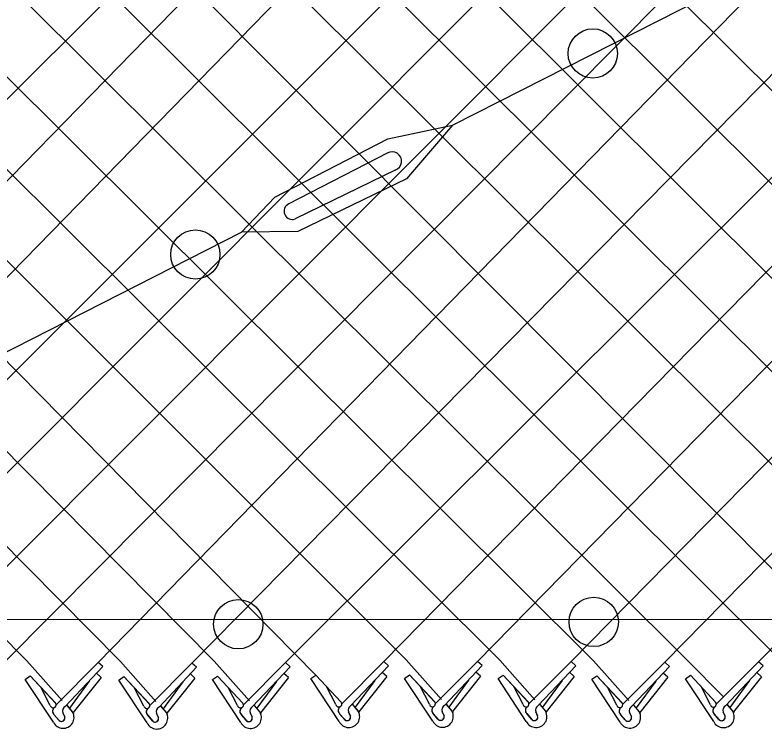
# Model space of a CAD drawing. Extents: x 0 to 2.85, y -0.1 to 1.83.
# Drawn here: x 1.5554 to 1.6198, y 0.8085 to 0.87 of the extents above; entities that cross this region are included whole.
import ezdxf

# ---------------------------------------------------------------- set-up
doc = ezdxf.new("R2010")
doc.units = 0
doc.layers.add('sb_Chainlink Fence', color=7, linetype='Continuous')
doc.layers.add('sb_Existing Structural Steel', color=7, linetype='Continuous')

msp = doc.modelspace()

# ---------------------------------------------------------------- linework, layer by layer
at = {"layer": 'sb_Chainlink Fence'}
for p, q in [((1.4861324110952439, 0.9248452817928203), (1.5970920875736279, 0.8144749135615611)), ((1.494186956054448, 0.9248517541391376), (1.6051545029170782, 0.8144153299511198)), ((1.5061392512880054, 0.8142500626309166), (1.6170749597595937, 0.9249653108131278)), ((1.538365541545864, 0.814224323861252), (1.6481161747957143, 0.9241464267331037)), ((1.5464436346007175, 0.8142720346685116), (1.656060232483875, 0.9241931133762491)), ((1.5544971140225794, 0.8142924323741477), (1.6637981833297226, 0.9244701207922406)), ((1.472526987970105, 0.9234431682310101), (1.581286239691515, 0.8131882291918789)), ((1.5303126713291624, 0.8142186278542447), (1.6401511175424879, 0.9240655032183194)), ((1.4644741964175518, 0.9234071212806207), (1.5725265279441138, 0.8143880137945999)), ((1.512007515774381, 0.9232555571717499), (1.621264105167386, 0.8144657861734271)), ((1.5141935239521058, 0.8142334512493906), (1.6203613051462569, 0.9228967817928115)), ((1.5222559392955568, 0.8141738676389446), (1.6284155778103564, 0.922913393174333)), ((1.5625513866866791, 0.8142758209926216), (1.668670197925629, 0.9228967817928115)), ((1.5706138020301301, 0.8142162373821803), (1.6776117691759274, 0.9227967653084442)), ((1.58712834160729, 0.8143441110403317), (1.6933155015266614, 0.9225855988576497)), ((1.5951818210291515, 0.8143645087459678), (1.7013683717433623, 0.9225799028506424)), ((1.6032360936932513, 0.8143478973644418), (1.709446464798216, 0.9225321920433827)), ((1.6112985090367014, 0.8142883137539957), (1.7174999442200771, 0.9225117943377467)), ((1.6193552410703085, 0.8143330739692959), (1.7255542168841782, 0.9225284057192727)), ((1.4582404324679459, 0.9215981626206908), (1.5644697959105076, 0.8143432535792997)), ((1.48196233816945, 0.9215324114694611), (1.5890378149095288, 0.8144915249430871)), ((1.5460691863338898, 0.9215535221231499), (1.653411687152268, 0.8144716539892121)), ((1.5541311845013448, 0.9216548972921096), (1.6614684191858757, 0.8145164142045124)), ((1.562188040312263, 0.9216519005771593), (1.6695212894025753, 0.8145221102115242)), ((1.4501784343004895, 0.9214967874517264), (1.5564073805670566, 0.8144028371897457)), ((1.5057737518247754, 0.9214465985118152), (1.613211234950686, 0.81446009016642)), ((1.5218833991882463, 0.9214796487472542), (1.629543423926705, 0.8132445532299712)), ((1.529961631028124, 0.9214738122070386), (1.6372949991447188, 0.8145478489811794)), ((1.5380151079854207, 0.921495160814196), (1.6453492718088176, 0.8145312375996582)), ((1.5786705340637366, 0.8142609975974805), (1.6815858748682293, 0.9169270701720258)), ((1.5564073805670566, 0.8144028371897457), (1.5594427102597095, 0.8109851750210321)), ((1.5589240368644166, 0.8106330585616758), (1.5625513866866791, 0.8142758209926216)), ((1.5597217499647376, 0.8104905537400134), (1.5629471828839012, 0.8139171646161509)), ((1.5629471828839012, 0.8139171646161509), (1.5625513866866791, 0.8142758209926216)), ((1.5644697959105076, 0.8143432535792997), (1.5675051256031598, 0.8109255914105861)), ((1.5669864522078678, 0.8105734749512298), (1.5706138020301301, 0.8142162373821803)), ((1.5710095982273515, 0.8138575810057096), (1.5706138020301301, 0.8142162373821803)), ((1.5725265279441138, 0.8143880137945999), (1.5755618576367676, 0.8109703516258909)), ((1.5750431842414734, 0.81061823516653), (1.5786705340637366, 0.8142609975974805)), ((1.5758408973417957, 0.8104757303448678), (1.5790663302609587, 0.8139023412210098)), ((1.5790663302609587, 0.8139023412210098), (1.5786705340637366, 0.8142609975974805)), ((1.5835009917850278, 0.8107013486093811), (1.58712834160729, 0.8143441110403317)), ((1.5842987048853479, 0.8105588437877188), (1.5875241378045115, 0.813985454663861)), ((1.5875241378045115, 0.813985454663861), (1.58712834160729, 0.8143441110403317)), ((1.5890378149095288, 0.8144915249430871), (1.5920731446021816, 0.8110738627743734)), ((1.591554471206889, 0.8107217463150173), (1.5951818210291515, 0.8143645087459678)), ((1.59235218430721, 0.8105792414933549), (1.5955776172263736, 0.8140058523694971)), ((1.5955776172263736, 0.8140058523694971), (1.5951818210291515, 0.8143645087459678)), ((1.5970920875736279, 0.8144749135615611), (1.6001274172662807, 0.8110572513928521)), ((1.5996087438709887, 0.8107051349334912), (1.6032360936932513, 0.8143478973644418)), ((1.6004064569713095, 0.8105626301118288), (1.6036318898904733, 0.813989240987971)), ((1.6036318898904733, 0.813989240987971), (1.6032360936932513, 0.8143478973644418)), ((1.6051545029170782, 0.8144153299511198), (1.6081898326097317, 0.8109976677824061)), ((1.607671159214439, 0.8106455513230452), (1.6112985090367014, 0.8142883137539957)), ((1.6084688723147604, 0.8105030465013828), (1.6116943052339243, 0.8139296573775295)), ((1.6116943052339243, 0.8139296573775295), (1.6112985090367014, 0.8142883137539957)), ((1.613211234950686, 0.81446009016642), (1.6163536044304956, 0.8113238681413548)), ((1.6157278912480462, 0.81069031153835), (1.6193552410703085, 0.8143330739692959)), ((1.616525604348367, 0.8105478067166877), (1.61975103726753, 0.8139744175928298)), ((1.61975103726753, 0.8139744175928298), (1.6193552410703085, 0.8143330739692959)), ((1.5628128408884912, 0.8129911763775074), (1.5624170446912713, 0.8133498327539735)), ((1.5677841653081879, 0.8104309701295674), (1.5710095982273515, 0.8138575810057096)), ((1.5708752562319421, 0.8129315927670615), (1.5704794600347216, 0.8132902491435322)), ((1.578931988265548, 0.8129763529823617), (1.5785361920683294, 0.8133350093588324)), ((1.5873897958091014, 0.8130594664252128), (1.5869939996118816, 0.8134181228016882)), ((1.5954432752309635, 0.8130798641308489), (1.5950474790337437, 0.8134385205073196)), ((1.603497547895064, 0.8130632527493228), (1.6031017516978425, 0.8134219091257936)), ((1.6115599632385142, 0.8130036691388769), (1.6111641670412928, 0.8133623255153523)), ((1.6196166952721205, 0.8130484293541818), (1.6192208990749, 0.8134070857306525)), ((1.556263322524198, 0.8128152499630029), (1.5567092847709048, 0.8131199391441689)), ((1.5586997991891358, 0.8091263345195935), (1.556263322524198, 0.8128152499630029)), ((1.5567092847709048, 0.8131199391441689), (1.5588652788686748, 0.8107963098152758)), ((1.5567092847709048, 0.8131199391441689), (1.558879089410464, 0.8107825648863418)), ((1.561773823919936, 0.812659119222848), (1.560076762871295, 0.8103491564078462)), ((1.5628128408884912, 0.8129911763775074), (1.5604000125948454, 0.8099564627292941)), ((1.5643257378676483, 0.8127556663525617), (1.564771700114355, 0.8130603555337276)), ((1.5667622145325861, 0.8090667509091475), (1.5643257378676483, 0.8127556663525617)), ((1.564771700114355, 0.8130603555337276), (1.5669276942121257, 0.8107367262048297)), ((1.564771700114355, 0.8130603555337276), (1.566941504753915, 0.8107229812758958)), ((1.569836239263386, 0.8125995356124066), (1.568139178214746, 0.8102895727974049)), ((1.5708752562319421, 0.8129315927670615), (1.5684624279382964, 0.8098968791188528)), ((1.5723824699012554, 0.8128004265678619), (1.5728284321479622, 0.8131051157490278)), ((1.5748189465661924, 0.8091115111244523), (1.5723824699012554, 0.8128004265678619)), ((1.5728284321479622, 0.8131051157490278), (1.574984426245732, 0.81078148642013)), ((1.5728284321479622, 0.8131051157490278), (1.5749982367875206, 0.810767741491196)), ((1.577892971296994, 0.8126442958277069), (1.5761959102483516, 0.8103343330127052)), ((1.578931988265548, 0.8129763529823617), (1.5765191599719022, 0.8099416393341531)), ((1.5808402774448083, 0.8128835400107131), (1.581286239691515, 0.8131882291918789)), ((1.583276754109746, 0.8091946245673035), (1.5808402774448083, 0.8128835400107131)), ((1.581286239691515, 0.8131882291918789), (1.583442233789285, 0.8108645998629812)), ((1.581286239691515, 0.8131882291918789), (1.5834560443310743, 0.8108508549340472)), ((1.5863507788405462, 0.8127274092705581), (1.584653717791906, 0.8104174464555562)), ((1.5873897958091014, 0.8130594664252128), (1.5849769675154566, 0.8100247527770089)), ((1.5888937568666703, 0.8129039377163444), (1.5893397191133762, 0.8132086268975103)), ((1.5913302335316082, 0.8092150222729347), (1.5888937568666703, 0.8129039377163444)), ((1.5893397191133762, 0.8132086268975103), (1.591495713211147, 0.8108849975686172)), ((1.5893397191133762, 0.8132086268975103), (1.5915095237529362, 0.8108712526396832)), ((1.594404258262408, 0.8127478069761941), (1.5927071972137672, 0.8104378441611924)), ((1.5954432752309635, 0.8130798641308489), (1.5930304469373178, 0.8100451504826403)), ((1.59694802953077, 0.8128873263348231), (1.5973939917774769, 0.813192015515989)), ((1.599384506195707, 0.8091984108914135), (1.59694802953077, 0.8128873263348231)), ((1.5973939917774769, 0.813192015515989), (1.599549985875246, 0.8108683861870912)), ((1.5973939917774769, 0.813192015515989), (1.5995637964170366, 0.8108546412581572)), ((1.6024585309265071, 0.8127311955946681), (1.6007614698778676, 0.8104212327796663)), ((1.603497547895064, 0.8130632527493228), (1.6010847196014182, 0.8100285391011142)), ((1.605010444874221, 0.8128277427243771), (1.605456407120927, 0.8131324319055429)), ((1.607446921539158, 0.8091388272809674), (1.605010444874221, 0.8128277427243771)), ((1.605456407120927, 0.8131324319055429), (1.607612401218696, 0.8108088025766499)), ((1.605456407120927, 0.8131324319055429), (1.607626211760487, 0.8107950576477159)), ((1.6105209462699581, 0.812671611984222), (1.608823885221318, 0.8103616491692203)), ((1.6115599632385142, 0.8130036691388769), (1.6091471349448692, 0.8099689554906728)), ((1.6130671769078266, 0.8128725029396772), (1.6135131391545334, 0.8131771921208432)), ((1.6155036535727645, 0.8091835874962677), (1.6130671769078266, 0.8128725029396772)), ((1.6135131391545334, 0.8131771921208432), (1.615669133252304, 0.8108535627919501)), ((1.6135131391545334, 0.8131771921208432), (1.6156829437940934, 0.8108398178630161)), ((1.6185776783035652, 0.812716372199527), (1.6168806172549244, 0.8104064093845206)), ((1.6196166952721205, 0.8130484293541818), (1.6172038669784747, 0.810013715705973)), ((1.5584224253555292, 0.8105818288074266), (1.5576107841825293, 0.8121333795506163)), ((1.5664848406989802, 0.8105222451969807), (1.5656731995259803, 0.8120737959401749)), ((1.574541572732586, 0.8105670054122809), (1.5737299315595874, 0.8121185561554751)), ((1.5829993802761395, 0.8106501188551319), (1.5821877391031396, 0.812201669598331)), ((1.5910528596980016, 0.810670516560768), (1.5902412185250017, 0.8122220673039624)), ((1.599107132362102, 0.810653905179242), (1.5982954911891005, 0.8122054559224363)), ((1.607169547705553, 0.8105943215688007), (1.6063579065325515, 0.8121458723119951)), ((1.6152262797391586, 0.8106390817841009), (1.6144146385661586, 0.8121906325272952)), ((1.592487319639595, 0.810674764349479), (1.5929825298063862, 0.8100885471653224)), ((1.592493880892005, 0.8106658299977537), (1.5929850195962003, 0.8100865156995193)), ((1.5598568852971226, 0.810586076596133), (1.560352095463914, 0.8099998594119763)), ((1.5598634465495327, 0.8105771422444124), (1.560354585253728, 0.8099978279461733)), ((1.5679193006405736, 0.8105264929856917), (1.5684145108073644, 0.8099402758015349)), ((1.5679258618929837, 0.8105175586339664), (1.568417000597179, 0.8099382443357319)), ((1.5759760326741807, 0.8105712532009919), (1.5764712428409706, 0.8099850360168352)), ((1.5759825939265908, 0.8105623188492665), (1.576473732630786, 0.8099830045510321)), ((1.584250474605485, 0.8096651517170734), (1.5840869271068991, 0.8100194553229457)), ((1.5844338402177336, 0.8106543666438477), (1.5849290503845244, 0.8100681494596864)), ((1.584440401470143, 0.8106454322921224), (1.5849315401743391, 0.8100661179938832)), ((1.5849290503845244, 0.8100681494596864), (1.5849654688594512, 0.8100000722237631)), ((1.5923039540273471, 0.8096855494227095), (1.5921404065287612, 0.8100398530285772)), ((1.5921410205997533, 0.8100272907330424), (1.5923036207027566, 0.8096935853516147)), ((1.5929825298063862, 0.8100885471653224), (1.5930189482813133, 0.8100204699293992)), ((1.5930189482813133, 0.8100204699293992), (1.5930499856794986, 0.8099476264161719)), ((1.600358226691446, 0.8096689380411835), (1.600194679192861, 0.8100232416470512)), ((1.6005415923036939, 0.8106581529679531), (1.601036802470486, 0.8100719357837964)), ((1.6005481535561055, 0.8106492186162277), (1.6010392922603, 0.8100699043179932)), ((1.601036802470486, 0.8100719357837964), (1.6010732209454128, 0.8100038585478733)), ((1.6086040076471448, 0.8105985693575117), (1.609099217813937, 0.8100123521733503)), ((1.6086105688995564, 0.8105896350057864), (1.6091017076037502, 0.8100103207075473)), ((1.616660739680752, 0.8106433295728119), (1.6171559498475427, 0.8100571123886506)), ((1.616667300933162, 0.8106343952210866), (1.6171584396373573, 0.8100550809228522)), ((1.6171559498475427, 0.8100571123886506), (1.6171923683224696, 0.8099890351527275)), ((1.559151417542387, 0.8093113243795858), (1.5587473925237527, 0.8097950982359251)), ((1.5587473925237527, 0.8097950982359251), (1.5591925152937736, 0.809268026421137)), ((1.5596735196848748, 0.8095968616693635), (1.5595099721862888, 0.809951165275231)), ((1.559510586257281, 0.8099386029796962), (1.5596731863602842, 0.8096048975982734)), ((1.560352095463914, 0.8099998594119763), (1.560388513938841, 0.8099317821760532)), ((1.560388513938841, 0.8099317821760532), (1.5604195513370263, 0.8098589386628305)), ((1.5672138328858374, 0.8092517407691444), (1.5668098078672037, 0.8097355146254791)), ((1.5668098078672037, 0.8097355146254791), (1.5672549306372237, 0.8092084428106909)), ((1.5677359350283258, 0.8095372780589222), (1.5675723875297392, 0.8098915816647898)), ((1.5675730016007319, 0.8098790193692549), (1.5677356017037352, 0.8095453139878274)), ((1.5684145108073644, 0.8099402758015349), (1.5684509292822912, 0.8098721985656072)), ((1.5684509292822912, 0.8098721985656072), (1.5684819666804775, 0.8097993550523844)), ((1.5752705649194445, 0.8092965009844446), (1.5748665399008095, 0.8097802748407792)), ((1.5748665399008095, 0.8097802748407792), (1.5753116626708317, 0.8092532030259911)), ((1.5757926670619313, 0.8095820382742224), (1.5756291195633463, 0.80993634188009)), ((1.5756297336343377, 0.8099237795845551), (1.5757923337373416, 0.8095900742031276)), ((1.5764712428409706, 0.8099850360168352), (1.5765076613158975, 0.8099169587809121)), ((1.5765076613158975, 0.8099169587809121), (1.5765386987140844, 0.8098441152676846)), ((1.5837283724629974, 0.8093796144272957), (1.583324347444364, 0.8098633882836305)), ((1.583324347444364, 0.8098633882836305), (1.5837694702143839, 0.809336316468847)), ((1.5840875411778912, 0.8100068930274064), (1.5842501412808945, 0.8096731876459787)), ((1.5849654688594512, 0.8100000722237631), (1.5849965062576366, 0.8099272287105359)), ((1.5917818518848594, 0.8094000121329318), (1.591377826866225, 0.8098837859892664)), ((1.591377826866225, 0.8098837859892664), (1.5918229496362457, 0.8093567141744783)), ((1.5998361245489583, 0.8093834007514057), (1.5994320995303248, 0.8098671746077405)), ((1.5994320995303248, 0.8098671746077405), (1.5998772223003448, 0.8093401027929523)), ((1.6001952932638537, 0.8100106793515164), (1.600357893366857, 0.8096769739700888)), ((1.6010732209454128, 0.8100038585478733), (1.601104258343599, 0.8099310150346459)), ((1.6078985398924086, 0.8093238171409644), (1.6074945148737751, 0.8098075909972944)), ((1.6074945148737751, 0.8098075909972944), (1.6079396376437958, 0.809280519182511)), ((1.608420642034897, 0.8096093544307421), (1.608257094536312, 0.8099636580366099)), ((1.608257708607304, 0.8099510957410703), (1.608420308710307, 0.8096173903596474)), ((1.609099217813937, 0.8100123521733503), (1.6091356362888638, 0.8099442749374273)), ((1.6091356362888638, 0.8099442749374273), (1.6091666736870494, 0.8098714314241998)), ((1.6159552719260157, 0.8093685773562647), (1.615551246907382, 0.8098523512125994)), ((1.615551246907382, 0.8098523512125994), (1.615996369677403, 0.8093252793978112)), ((1.6164773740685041, 0.8096541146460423), (1.6163138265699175, 0.8100084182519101)), ((1.6163144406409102, 0.8099958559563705), (1.6164770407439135, 0.8096621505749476)), ((1.6171923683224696, 0.8099890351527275), (1.6172234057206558, 0.8099161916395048))]:
    msp.add_line(p, q, dxfattribs=at)
for centre, radius, start, end in [((1.5586743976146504, 0.810625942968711), 0.00025580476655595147, 189.9304409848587, 40.97853800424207), ((1.5667368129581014, 0.8105663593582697), 0.00025580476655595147, 189.9304409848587, 40.97853800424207), ((1.5747935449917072, 0.81061111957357), 0.00025580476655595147, 189.9304409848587, 40.97853800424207), ((1.5832513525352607, 0.8106942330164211), 0.00025580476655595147, 189.9304409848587, 40.97853800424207), ((1.5913048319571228, 0.8107146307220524), 0.00025580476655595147, 189.9304409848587, 40.97853800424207), ((1.5993591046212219, 0.8106980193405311), 0.00025580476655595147, 189.9304409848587, 40.97853800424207), ((1.6074215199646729, 0.8106384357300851), 0.00025580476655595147, 189.9304409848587, 40.97853800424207), ((1.61547825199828, 0.8106831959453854), 0.00025580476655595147, 189.9304409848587, 40.97853800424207), ((1.5590068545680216, 0.810078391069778), 0.0003843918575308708, 126.9947472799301, 219.79833989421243), ((1.5590173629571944, 0.8100779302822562), 0.0003909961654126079, 127.7656421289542, 226.33281459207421), ((1.5598977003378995, 0.8101104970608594), 0.00041880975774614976, 114.84216649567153, 203.51671506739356), ((1.5670692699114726, 0.8100188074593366), 0.0003843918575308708, 126.9947472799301, 219.79833989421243), ((1.5670797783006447, 0.8100183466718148), 0.0003909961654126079, 127.7656421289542, 226.33281459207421), ((1.5679601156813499, 0.810050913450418), 0.00041880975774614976, 114.84216649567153, 203.51671506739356), ((1.5751260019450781, 0.8100635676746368), 0.0003843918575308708, 126.9947472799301, 219.79833989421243), ((1.5751365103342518, 0.8100631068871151), 0.0003909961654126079, 127.7656421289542, 226.33281459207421), ((1.576016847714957, 0.8100956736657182), 0.00041880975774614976, 114.84216649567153, 203.51671506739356), ((1.5835838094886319, 0.8101466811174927), 0.0003843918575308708, 126.9947472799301, 219.79833989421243), ((1.5835943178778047, 0.8101462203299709), 0.0003909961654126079, 127.7656421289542, 226.33281459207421), ((1.5841152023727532, 0.8096093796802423), 0.0009354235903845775, 206.32021657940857, 29.22686940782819), ((1.5844746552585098, 0.8101787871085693), 0.00041880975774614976, 114.84216649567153, 203.51671506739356), ((1.5916372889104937, 0.810167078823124), 0.0003843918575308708, 126.9947472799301, 219.79833989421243), ((1.5916477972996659, 0.8101666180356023), 0.0003909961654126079, 127.7656421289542, 226.33281459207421), ((1.592168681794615, 0.8096297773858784), 0.0009354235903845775, 206.32021657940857, 29.22686940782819), ((1.592528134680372, 0.8101991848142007), 0.00041880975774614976, 114.84216649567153, 203.51671506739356), ((1.5996915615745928, 0.810150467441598), 0.0003843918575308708, 126.9947472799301, 219.79833989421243), ((1.5997020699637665, 0.8101500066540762), 0.0003909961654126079, 127.7656421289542, 226.33281459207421), ((1.600222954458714, 0.8096131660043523), 0.0009354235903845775, 206.32021657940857, 29.22686940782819), ((1.6005824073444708, 0.8101825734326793), 0.00041880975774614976, 114.84216649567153, 203.51671506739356), ((1.6077539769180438, 0.8100908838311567), 0.0003843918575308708, 126.9947472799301, 219.79833989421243), ((1.6077644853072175, 0.810090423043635), 0.0003909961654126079, 127.7656421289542, 226.33281459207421), ((1.608644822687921, 0.8101229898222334), 0.00041880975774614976, 114.84216649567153, 203.51671506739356), ((1.615810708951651, 0.8101356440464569), 0.0003843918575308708, 126.9947472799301, 219.79833989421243), ((1.615821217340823, 0.8101351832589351), 0.0003909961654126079, 127.7656421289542, 226.33281459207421), ((1.6163421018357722, 0.8095983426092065), 0.0009354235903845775, 206.32021657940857, 29.22686940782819), ((1.6167015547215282, 0.8101677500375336), 0.00041880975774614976, 114.84216649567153, 203.51671506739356), ((1.5595382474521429, 0.8095410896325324), 0.0009354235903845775, 206.32021657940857, 29.22686940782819), ((1.559384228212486, 0.8095057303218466), 0.00030330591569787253, 219.86319118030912, 17.48524419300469), ((1.5593853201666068, 0.8095042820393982), 0.00030494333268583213, 230.78260140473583, 19.265642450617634), ((1.5676006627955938, 0.8094815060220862), 0.0009354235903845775, 206.32021657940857, 29.22686940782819), ((1.5674466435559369, 0.8094461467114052), 0.00030330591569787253, 219.86319118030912, 17.48524419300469), ((1.5674477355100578, 0.8094446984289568), 0.00030494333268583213, 230.78260140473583, 19.265642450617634), ((1.5756573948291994, 0.8095262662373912), 0.0009354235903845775, 206.32021657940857, 29.22686940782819), ((1.5755033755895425, 0.8094909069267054), 0.00030330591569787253, 219.86319118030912, 17.48524419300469), ((1.575504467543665, 0.809489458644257), 0.00030494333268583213, 230.78260140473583, 19.265642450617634), ((1.5839611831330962, 0.8095740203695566), 0.00030330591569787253, 219.86319118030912, 17.48524419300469), ((1.5839622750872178, 0.8095725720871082), 0.00030494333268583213, 230.78260140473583, 19.265642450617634), ((1.5920146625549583, 0.809594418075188), 0.00030330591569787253, 219.86319118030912, 17.48524419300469), ((1.592015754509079, 0.8095929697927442), 0.00030494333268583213, 230.78260140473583, 19.265642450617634), ((1.6000689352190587, 0.8095778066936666), 0.00030330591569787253, 219.86319118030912, 17.48524419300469), ((1.600070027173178, 0.8095763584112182), 0.00030494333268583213, 230.78260140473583, 19.265642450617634), ((1.608285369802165, 0.8095535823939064), 0.0009354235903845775, 206.32021657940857, 29.22686940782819), ((1.608131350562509, 0.8095182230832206), 0.00030330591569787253, 219.86319118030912, 17.48524419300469), ((1.608132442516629, 0.8095167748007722), 0.00030494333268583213, 230.78260140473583, 19.265642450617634), ((1.6161880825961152, 0.8095629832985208), 0.00030330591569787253, 219.86319118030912, 17.48524419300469), ((1.6161891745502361, 0.8095615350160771), 0.00030494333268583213, 230.78260140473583, 19.265642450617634)]:
    msp.add_arc(centre, radius, start, end, dxfattribs=at)
at = {"layer": 'sb_Existing Structural Steel'}
for p, q in [((1.593028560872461, 0.8604995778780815), (1.615842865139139, 0.872076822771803)), ((1.5874751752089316, 0.8593194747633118), (1.593028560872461, 0.8604995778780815)), ((1.593028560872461, 0.8604995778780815), (1.589063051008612, 0.8558839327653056)), ((1.5777378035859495, 0.8542944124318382), (1.5874751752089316, 0.8593194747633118)), ((1.5789346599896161, 0.8537118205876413), (1.5874919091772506, 0.8581278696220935)), ((1.5881633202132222, 0.8566378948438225), (1.5794983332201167, 0.8524217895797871)), ((1.589063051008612, 0.8558839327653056), (1.5797376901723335, 0.8513465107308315)), ((1.5748744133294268, 0.8512808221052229), (1.5777378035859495, 0.8542944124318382)), ((1.4940562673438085, 0.8101460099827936), (1.5748744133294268, 0.8512808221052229)), ((1.5797376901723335, 0.8513465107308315), (1.5748744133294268, 0.8512808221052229)), ((1.0977552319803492, 0.8177376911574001), (2.4494196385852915, 0.8184027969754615))]:
    msp.add_line(p, q, dxfattribs=at)
for centre in [(1.60510297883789, 0.8666551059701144), (1.5709091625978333, 0.8493623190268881), (1.605180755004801, 0.8177572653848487), (1.5746046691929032, 0.8175613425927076)]:
    msp.add_circle(centre, 0.0021204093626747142, dxfattribs=at)
for centre, radius, start, end in [((1.58783302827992, 0.8573851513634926), 0.0008164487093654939, 289.61363080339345, 119.95239101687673), ((1.579240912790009, 0.8530785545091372), 0.0007031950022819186, 114.79783083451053, 291.49938049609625)]:
    msp.add_arc(centre, radius, start, end, dxfattribs=at)

doc.saveas('drawing.dxf')
